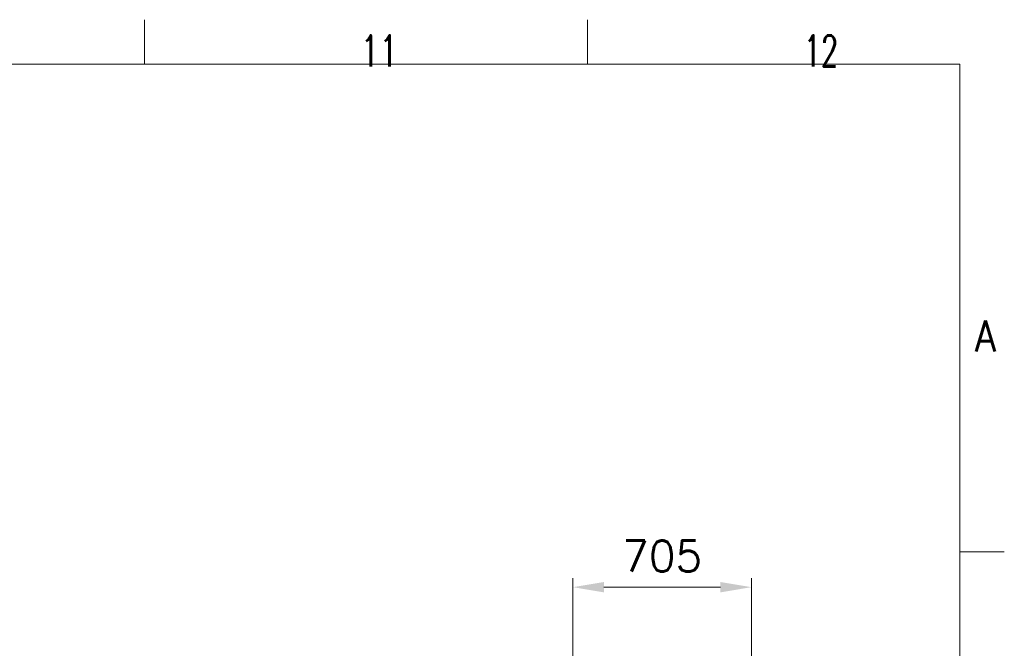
# Model space of a CAD drawing. Header units: inches. Extents: x 0 to 20790, y -12 to 14700.
# Tile 358 of 358: x 16903 to 20790, y 12219 to 14700. Entities that reach past the tile are written whole.
import ezdxf

# ---------------------------------------------------------------- set-up
doc = ezdxf.new("R2010")
doc.units = ezdxf.units.IN
doc.layers.add('210', color=7, linetype='Continuous', true_color=0xffffff)
doc.layers.add('254', color=7, linetype='Continuous', true_color=0xffffff)
doc.styles.add('latin_extended', font='simplex.shx')
doc.dimstyles.get("Standard").update_dxf_attribs({"dimtxt": 0.18, "dimasz": 0.18, "dimexe": 0.18, "dimexo": 0.0625, "dimgap": 0.09, "dimtad": 0, "dimtih": 1, "dimtoh": 1, "dimdec": 4, "dimzin": 0, "dimdsep": 46, "dimtxsty": 'Standard', "dimcen": 0.09, "dimadec": 0, "dimazin": 0, "dimtfac": 1, "dimtdec": 4, "dimtofl": 0, "dimtmove": 0, "dimatfit": 3, "dimfxl": 1, "dimtolj": 1, "dimtzin": 0, "dimarcsym": 0})

# ---------------------------------------------------------------- blocks, each defined once
blk = doc.blocks.new('_U7')
at = {"layer": '254', "color": 3, "linetype": 'Continuous', "lineweight": 13, "transparency": 16777216}
for p, q in [((19086.7, 9584.8), (19086.7, 12495.1)), ((19791.7, 12157.8), (19791.7, 12495.1)), ((19209.2, 12460.1), (19669.2, 12460.1))]:
    blk.add_line(p, q, dxfattribs=at)
at = {"layer": '254', "color": 3, "transparency": 16777216}
for points in [[(19209.2, 12480.5), (19209.2, 12439.6), (19086.7, 12460.1)], [(19669.2, 12439.6), (19669.2, 12480.5), (19791.7, 12460.1)]]:
    blk.add_solid(points, dxfattribs=at)
at = {"layer": 'Defpoints', "color": 0, "transparency": 16777216}
for p in [(19791.7, 12460.1), (19791.7, 12122.8), (19086.7, 9549.8)]:
    blk.add_point(p, dxfattribs=at)
at = {"layer": '254', "color": 2, "lineweight": 13, "transparency": 16777216, "insert": (19281.7, 12643.8), "char_height": 122.5, "attachment_point": 1, "style": 'latin_extended'}
blk.add_mtext('\\A1;705', dxfattribs=at)

msp = doc.modelspace()

# ---------------------------------------------------------------- linework, layer by layer
at = {"layer": '210', "color": 7, "linetype": 'Continuous', "lineweight": 18}
for p, q in [((17395, 14525), (17395, 14700)), ((19145, 14525), (19145, 14700)), ((175, 14525), (20615, 14525)), ((20615, 175), (20615, 14525)), ((20790, 12600), (20615, 12600))]:
    msp.add_line(p, q, dxfattribs=at)

# ---------------------------------------------------------------- texts
at = {"layer": '210', "color": 211, "linetype": 'Continuous', "lineweight": 18, "char_height": 122.5, "attachment_point": 7, "line_spacing_factor": 0.963855, "style": 'latin_extended'}
for s, insert in [('\\W0.7031;11', (18248.412, 14515.64)), ('\\W0.6453;12', (19998.412, 14515.64)), ('\\W0.8818;A', (20673.721, 13390.689))]:
    msp.add_mtext(s, dxfattribs=dict(at, insert=insert))

# ---------------------------------------------------------------- dimensions: what is measured, and where the dimension line sits
at = {"layer": '254', "color": 2, "linetype": 'Continuous', "lineweight": 13}
dim = msp.add_linear_dim(base=(19791.744, 12460.066), p1=(19086.744, 9549.754), p2=(19791.744, 12122.754), dimstyle='Standard', override={"dimscale": 35, "dimtxt": 3.5, "dimasz": 3.5, "dimexe": 1, "dimexo": 1, "dimgap": 1.75, "dimtad": 1, "dimtih": 1, "dimtoh": 0, "dimdec": 2, "dimlfac": 1, "dimzin": 8, "dimdsep": 46, "dimlunit": 2, "dimtxsty": 'latin_extended', "dimsah": 1, "dimse1": 0, "dimse2": 0, "dimsd1": 0, "dimsd2": 0, "dimclrd": 3, "dimclre": 3, "dimclrt": 2, "dimtol": 0, "dimtm": -0.1, "dimtfac": 0.714286, "dimtdec": 3, "dimtofl": 1, "dimtmove": 0, "dimtzin": 8, "dimlwd": 13, "dimlwe": 13}, dxfattribs=at)
dim.commit()
dim.dimension.update_dxf_attribs({"geometry": '_U7', "text_midpoint": (19439.244, 12460.066), "dimtype": 160})

doc.saveas('drawing.dxf')
